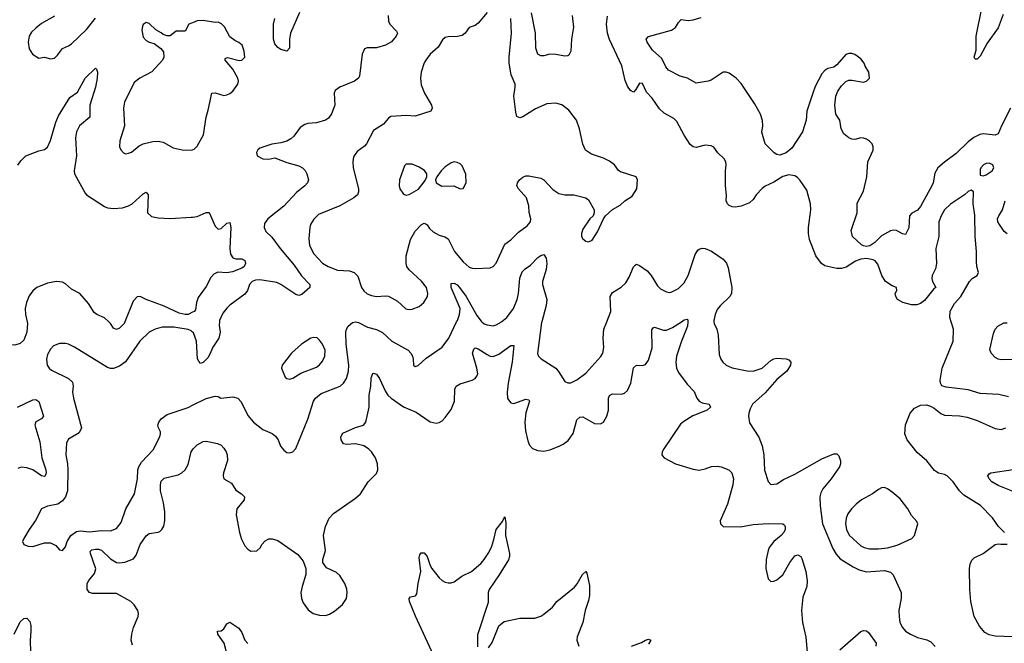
# Model space of a CAD drawing. Header units: inches. Extents: x 1682530 to 1839546, y 640742 to 791647.
# Tile 631 of 656: x 1788843 to 1795431, y 697850 to 702021. Entities that reach past the tile are written whole.
import ezdxf

# ---------------------------------------------------------------- set-up
doc = ezdxf.new("R2010")
doc.units = ezdxf.units.IN
doc.header["$MEASUREMENT"] = 0
for name, color, linetype in [('B7689', 7, 'Continuous'), ('B7699', 7, 'Continuous'), ('B7780', 7, 'Continuous'), ('B7790', 7, 'Continuous')]:
    doc.layers.add(name, color=color, linetype=linetype)

msp = doc.modelspace()

# ---------------------------------------------------------------- linework, layer by layer
at = {"layer": 'B7689', "color": 5}
for points, elevation in [([(1788892.6, 700000), (1788894.9, 699990), (1788890.2, 699930), (1788870, 699878.4), (1788845.6, 699854.4), (1788810, 699843.1), (1788770, 699847.6), (1788690, 699885.6), (1788624.1, 699904.1), (1788591.8, 699931.8), (1788568, 699990), (1788558, 700000)], 620), ([(1789545.4, 700000), (1789541.2, 699990), (1789510, 699957.5), (1789490, 699947.8), (1789470, 699958.3), (1789449.8, 699990), (1789438.9, 700000)], 620), ([(1790000, 699930.1), (1789990, 699939), (1789970, 699947.7), (1789874.5, 699965.5), (1789795.2, 699964.8), (1789748.7, 699951.3), (1789709.4, 699930.6), (1789647.4, 699870), (1789550, 699732.6), (1789510, 699703.5), (1789470, 699688.3), (1789450, 699688.2), (1789430, 699695.6), (1789210, 699831.6), (1789170, 699849.6), (1789150, 699855.1), (1789110, 699854.7), (1789070, 699838.7), (1789050, 699816.2), (1789030, 699781.2), (1789022.8, 699750), (1789027.2, 699710), (1789039.3, 699690), (1789055.9, 699675.9), (1789170, 699621.3), (1789196.3, 699596.3), (1789201.1, 699570), (1789196.5, 699530), (1789202, 699490), (1789256.5, 699290), (1789242, 699258), (1789170, 699215.1), (1789157, 699190), (1789151.6, 699110), (1789163.5, 699050), (1789166, 699010), (1789162.9, 698870), (1789150.2, 698830), (1789130, 698802.2), (1789099.2, 698780.8), (1789030, 698767.3), (1788990, 698749.3), (1788949, 698671), (1788905.5, 698610), (1788871, 698550), (1788862, 698530), (1788871.1, 698511.1), (1788898.8, 698498.8), (1788930, 698497.3), (1789010, 698521.6), (1789050, 698522.8), (1789084.9, 698504.9), (1789110, 698476), (1789130, 698471.3), (1789150, 698496), (1789161.6, 698530), (1789186.3, 698570), (1789222.3, 698597.7), (1789250, 698601.1), (1789310, 698595.8), (1789390, 698605.5), (1789450, 698602), (1789490, 698618), (1789521.4, 698658.6), (1789552.1, 698750), (1789611.8, 698850), (1789631.4, 698950), (1789633.7, 699010), (1789639.4, 699030), (1789659, 699061), (1789737, 699143), (1789780.4, 699230), (1789786, 699250), (1789784.6, 699264.6), (1789771.3, 699290), (1789767.2, 699310), (1789773.5, 699330), (1789790, 699351.4), (1789830, 699379.7), (1789970, 699427), (1790000, 699442.4)], 640), ([(1788829, 699429), (1788930, 699478.8), (1788950, 699480.8), (1788970, 699467.3), (1789002, 699370), (1788989, 699351), (1788950, 699331.5), (1788944.2, 699310), (1788977.2, 699197.2), (1788991.6, 699090), (1789018.2, 699010), (1789019.2, 698990), (1789013.1, 698970), (1789010, 698966.3), (1788990, 698969.8), (1788930, 699009.8), (1788890, 699024.4), (1788852.3, 699027.7), (1788830, 699018)], 620), ([(1789597, 697837), (1789589.1, 697870), (1789593.1, 697910), (1789605, 697955), (1789636.8, 698030), (1789638, 698050), (1789633.1, 698070), (1789610, 698106.9), (1789586.9, 698130), (1789490, 698183.2), (1789330, 698183.2), (1789309.8, 698190), (1789295.4, 698210), (1789295.2, 698250), (1789305.4, 698270), (1789344, 698316), (1789352.1, 698347.9), (1789316.3, 698450), (1789315.6, 698464.4), (1789325.2, 698474.8), (1789350, 698479.3), (1789370, 698480.1), (1789390, 698473.1), (1789450, 698414.1), (1789490, 698390.7), (1789510, 698387.9), (1789547.1, 698392.9), (1789604.9, 698415.1), (1789621.5, 698438.5), (1789649.8, 698510), (1789690, 698567.8), (1789710, 698584.4), (1789770, 698593.4), (1789781.3, 698598.7), (1789794.7, 698610), (1789807.7, 698632.3), (1789815, 698670), (1789813.3, 698730), (1789806.3, 698790), (1789785.5, 698870), (1789785, 698910), (1789790, 698934.9), (1789810, 698954.7), (1789902.7, 698977.3), (1789928.8, 698991.2), (1789949.8, 699010.2), (1789970, 699046.8), (1789991.1, 699130), (1790000, 699144.9)], 620), ([(1788805.5, 697910), (1788845.6, 697994.4), (1788870, 698016.4), (1788890, 698018), (1788910, 697996), (1788916.5, 697970), (1788918.3, 697930), (1788912.8, 697870), (1788915.8, 697790)], 620)]:
    msp.add_lwpolyline(points, dxfattribs=dict(at, elevation=elevation))
at = {"layer": 'B7699', "color": 5}
for points, elevation in [([(1790000, 699442.4), (1790090, 699488.4), (1790150, 699503.8), (1790170, 699500.7), (1790189, 699489), (1790270, 699498.6), (1790302, 699490), (1790325, 699465), (1790370, 699373.4), (1790408.3, 699328.3), (1790470, 699279.5), (1790532.7, 699252.7), (1790555.6, 699235.6), (1790573, 699210), (1790588.4, 699168.4), (1790610, 699141), (1790630, 699126.8), (1790650, 699122.8), (1790670, 699131), (1790690, 699152), (1790771.7, 699348.3), (1790809.8, 699470), (1790822.6, 699490), (1790860, 699520), (1790987, 699570), (1791010, 699590.4), (1791030, 699622), (1791043.5, 699670), (1791044.8, 699710), (1791028.3, 699851.7), (1791025.5, 699930), (1791029.8, 699950), (1791041, 699970), (1791070, 699995.6), (1791088.9, 700000)], 640), ([(1790180.2, 700000), (1790178.4, 699978.4), (1790184, 699930), (1790175.2, 699890), (1790134.7, 699830), (1790116.1, 699783.9), (1790100.9, 699759.1), (1790070, 699728.7), (1790050, 699722), (1790033.3, 699753.3), (1790025.9, 699870), (1790005.4, 699925.4), (1790000, 699930.1)], 640), ([(1790000, 699144.9), (1790003, 699150), (1790030, 699177.6), (1790070, 699200.3), (1790090, 699202), (1790165.7, 699185.7), (1790190, 699174.9), (1790210, 699154.9), (1790224.6, 699130), (1790231.3, 699110), (1790232.7, 699072.7), (1790206, 698990), (1790203.6, 698970), (1790210, 698950.7), (1790260, 698920), (1790290, 698874.4), (1790327.7, 698850), (1790348, 698830), (1790346, 698810), (1790296.4, 698750), (1790290.4, 698710), (1790313, 698590), (1790327.3, 698547.3), (1790350, 698501), (1790370, 698478.8), (1790390, 698465.5), (1790430, 698467.3), (1790455.3, 698490), (1790464, 698510), (1790484.7, 698535.3), (1790510, 698548.2), (1790531.5, 698548.5), (1790570, 698537.8), (1790703.8, 698443.8), (1790739.5, 698399.5), (1790757.1, 698350), (1790758, 698310), (1790732.2, 698230), (1790724.2, 698190), (1790728.5, 698150), (1790740.6, 698120.6), (1790773.5, 698073.5), (1790806.8, 698050), (1790850, 698038.4), (1790890, 698036.4), (1790915.5, 698044.5), (1790950, 698064.9), (1791002.9, 698110), (1791029.6, 698150), (1791034.7, 698190), (1791032.5, 698212.5), (1791019.6, 698250), (1790984.4, 698304.4), (1790962.7, 698322.7), (1790895.6, 698355.6), (1790872.3, 698390), (1790872.3, 698410), (1790889.3, 698470), (1790876.3, 698570), (1790888.6, 698631.4), (1790913.8, 698686.2), (1790941.6, 698718.4), (1791090, 698821.7), (1791122.4, 698850), (1791174.3, 698930), (1791230, 698986.4), (1791238.7, 699010), (1791238, 699050), (1791224, 699090), (1791197.2, 699130), (1791177.7, 699150), (1791145.1, 699170), (1791090, 699185), (1791030, 699179.7), (1791010, 699183.6), (1790995.1, 699210), (1790991.6, 699230), (1791005.2, 699254.8), (1791090, 699294), (1791142.7, 699310), (1791158.7, 699330), (1791181.7, 699430), (1791180.7, 699510), (1791191.9, 699570), (1791195.4, 699624.6), (1791205.8, 699654.2), (1791210, 699657), (1791230.1, 699650.1), (1791250, 699621.1), (1791290, 699533.1), (1791306.4, 699510), (1791329.1, 699490), (1791410, 699432.4), (1791496.8, 699396.8), (1791590, 699332.2), (1791630, 699322.4), (1791650, 699326), (1791670, 699338), (1791690, 699359.3), (1791730, 699413.4), (1791751.9, 699470), (1791754, 699550), (1791762.4, 699570), (1791790, 699585.5), (1791869.8, 699610.2), (1791890, 699621.7), (1791902.8, 699637.2), (1791907.6, 699652.4), (1791902.7, 699690), (1791872.9, 699790), (1791881.8, 699818.2), (1791890, 699825.3), (1791910, 699819.7), (1791970, 699781.1), (1791990, 699771.1), (1792010, 699769.2), (1792050, 699783.8), (1792130, 699840.8), (1792150, 699842), (1792137.5, 699730), (1792110.7, 699590), (1792104.6, 699530), (1792107.7, 699487.7), (1792130, 699457.3), (1792150, 699454), (1792230, 699482.8), (1792250, 699479.1), (1792254.3, 699470), (1792229, 699391), (1792222.7, 699330), (1792227.7, 699270), (1792243.2, 699203.2), (1792254.3, 699174.3), (1792273.1, 699153.1), (1792310, 699139.5), (1792350, 699134.3), (1792390, 699144), (1792452.2, 699167.8), (1792478.6, 699181.4), (1792512.8, 699207.2), (1792547, 699253), (1792570, 699344), (1792590, 699363.1), (1792610, 699363.7), (1792690, 699319), (1792730, 699316.9), (1792749.6, 699330), (1792770.9, 699370), (1792782.7, 699410), (1792782.6, 699490), (1792790, 699507.3), (1792810, 699519.5), (1792870, 699516.5), (1792890, 699523.1), (1792910, 699540.4), (1792932.9, 699590), (1792950, 699693.4), (1792970, 699710.4), (1793010, 699708.2), (1793030, 699714.9), (1793050, 699743), (1793074.7, 699825.3), (1793073.6, 699946.4), (1793081, 699959), (1793090, 699964.2), (1793150, 699945.4), (1793170, 699945.4), (1793210, 699961.1), (1793270.2, 700000)], 620), ([(1791091.1, 700000), (1791110, 699995.6), (1791170, 699964.6), (1791230, 699947.8), (1791270, 699927.8), (1791333.4, 699870), (1791441.6, 699810), (1791460.4, 699790), (1791470.5, 699770), (1791476.3, 699750), (1791478, 699710), (1791490, 699701), (1791510, 699707.3), (1791563.1, 699756.9), (1791670, 699830.4), (1791713.3, 699890), (1791766.7, 700000)], 640), ([(1791935.4, 700000), (1791950, 699987.8), (1791970, 699979), (1792010, 699974.3), (1792030, 699979.6), (1792066.9, 700000)], 640), ([(1792336, 700000), (1792334.6, 699994.6), (1792308.4, 699788.4), (1792313.4, 699770), (1792331.8, 699751.8), (1792430.1, 699690.1), (1792448.6, 699668.6), (1792490, 699601.3), (1792510, 699591.7), (1792530, 699592.9), (1792570, 699611.3), (1792630, 699657.2), (1792731.3, 699768.7), (1792744.7, 699790), (1792751.8, 699828.2), (1792747, 699890), (1792751.8, 699950), (1792771.2, 700000)], 640), ([(1793312.9, 700000), (1793310.2, 699970), (1793270.1, 699869.9), (1793238.4, 699770), (1793233.8, 699730), (1793238.5, 699690), (1793250, 699661.3), (1793310, 699583.8), (1793354.9, 699534.9), (1793373.4, 699490), (1793388.7, 699470), (1793410, 699457.8), (1793456, 699450), (1793464.9, 699430), (1793442, 699410), (1793347.7, 699372.3), (1793285.7, 699334.3), (1793264.2, 699315.8), (1793152, 699150), (1793141.3, 699130), (1793139.3, 699110), (1793143.1, 699103.1), (1793154.8, 699090), (1793231.4, 699051.4), (1793350, 699014.3), (1793390, 699007.6), (1793430, 699016), (1793472.4, 699032.4), (1793510, 699035.3), (1793536, 699030), (1793586.8, 699010), (1793608, 698990), (1793618.5, 698950), (1793615, 698910), (1793578.8, 698781.2), (1793530.8, 698670), (1793531.3, 698650), (1793550.8, 698630.8), (1793666, 698630), (1793750, 698644.2), (1793851.4, 698651.4), (1793948.1, 698648.1), (1793959.9, 698639.9), (1793965.5, 698630), (1793964.4, 698610), (1793955.3, 698590), (1793938.4, 698570), (1793888.5, 698530), (1793858.7, 698490), (1793850.3, 698469.7), (1793838.7, 698410), (1793835.8, 698350), (1793850, 698281), (1793870, 698263), (1793890, 698264.9), (1793910, 698274), (1793950, 698308.4), (1793995.1, 698390), (1794030, 698435.5), (1794050, 698442), (1794070, 698430.8), (1794076.9, 698416.9), (1794102.4, 698330), (1794112.7, 698267.3), (1794110.3, 698230), (1794082.4, 698157.6), (1794075.2, 698070), (1794081.8, 697990), (1794103.7, 697890), (1794112, 697790)], 620), ([(1793488.3, 700000), (1793489.1, 699989.1), (1793507.4, 699950), (1793517.3, 699910), (1793522.5, 699782.5), (1793533.7, 699750), (1793547, 699730), (1793570.5, 699710), (1793610, 699691.7), (1793710, 699671.8), (1793750, 699670.3), (1793810, 699690.2), (1793870, 699742), (1793890, 699751.7), (1793910, 699756), (1793972, 699752), (1793990, 699746.8), (1794002, 699730), (1794001.6, 699710), (1793976.4, 699670), (1793910, 699613.7), (1793830, 699526.2), (1793746.5, 699450), (1793730, 699418), (1793722, 699390), (1793719, 699370), (1793725.3, 699325.3), (1793789.4, 699229.4), (1793811.2, 699170), (1793821.8, 699110), (1793827.4, 699007.4), (1793850, 698931.3), (1793870, 698911), (1793910, 698916.3), (1793954.6, 698945.4), (1794030, 698980.9), (1794210, 699084.6), (1794290, 699117.1), (1794310, 699117.3), (1794324.4, 699104.4), (1794335.8, 699070), (1794335.8, 699050), (1794328.5, 699030), (1794271.8, 698950), (1794216.1, 698883.9), (1794203.1, 698856.9), (1794196.9, 698830), (1794198.2, 698770), (1794214.3, 698650), (1794283.9, 698483.9), (1794305.5, 698445.5), (1794333.9, 698413.9), (1794420.3, 698360.3), (1794460.8, 698340.8), (1794510, 698329), (1794630, 698337.2), (1794670, 698326.7), (1794687.1, 698307.1), (1794741.7, 698190), (1794740.9, 698150), (1794726.3, 698070), (1794726.5, 698030), (1794732.9, 697990), (1794750, 697955.5), (1794770.2, 697930.2), (1794803, 697910), (1794850, 697889.3), (1794913.4, 697873.4), (1794939.8, 697859.8), (1794969.3, 697829.3)], 640), ([(1795458.3, 699498.3), (1795393.7, 699513.7), (1795270, 699520.5), (1795190, 699544.5), (1795042, 699562), (1795012.9, 699572.9), (1795005.2, 699590), (1795002.7, 699610), (1795016.3, 699690), (1795088.2, 699870), (1795091.6, 699950), (1795076.6, 700000)], 640), ([(1795490, 699747.5), (1795410, 699746), (1795390, 699749.8), (1795370, 699762), (1795343, 699790), (1795334.9, 699814.9), (1795358.9, 699921.1), (1795369.7, 699950), (1795388.3, 699971.7), (1795427.3, 699992.7), (1795450, 699992.3)], 620), ([(1795433.2, 698590), (1795391.5, 698631.5), (1795352, 698690), (1795270.9, 698770.9), (1795160.3, 698840.3), (1795131.3, 698870), (1795087.8, 698930), (1795050, 698967.6), (1795030, 698978.7), (1794990, 698987.8), (1794964.7, 699004.7), (1794911.6, 699070), (1794847, 699127), (1794781.5, 699210), (1794765.1, 699250), (1794769.5, 699310.5), (1794801.2, 699390), (1794830, 699422), (1794870, 699443.8), (1794910, 699446), (1794936.7, 699436.7), (1794962.5, 699422.5), (1795006.6, 699386.6), (1795030, 699376), (1795132.3, 699372.3), (1795182.8, 699362.8), (1795250, 699339.3), (1795370, 699286.4), (1795410, 699279.3), (1795441.2, 699290)], 640), ([(1795490, 698864.9), (1795390, 698904.6), (1795348, 698930), (1795329.6, 698950), (1795320.9, 698970), (1795330, 698982.8), (1795342, 698990), (1795490, 699011.6)], 620), ([(1791611, 697770), (1791491.8, 698031.8), (1791451.1, 698130), (1791448.4, 698150), (1791458.4, 698161.6), (1791492.2, 698167.8), (1791499.2, 698180.8), (1791508.2, 698250), (1791526.8, 698330), (1791516, 698424), (1791519.3, 698440.7), (1791530, 698454.8), (1791550, 698454), (1791570, 698430.6), (1791590.2, 698370.2), (1791601.3, 698350), (1791650, 698288), (1791670, 698270.4), (1791690, 698258.4), (1791710, 698254), (1791730, 698254.9), (1791750, 698262), (1791802, 698298), (1791866, 698330), (1791930, 698387), (1791949.7, 698410), (1791981.8, 698458.2), (1792001, 698499), (1792016.5, 698543.5), (1792031.2, 698610), (1792074.5, 698665.5), (1792084, 698690), (1792090, 698694.8), (1792096, 698656), (1792094.2, 698570), (1792121.3, 698450), (1792121.2, 698430), (1792112.9, 698407.1), (1792052.2, 698307.8), (1791984.7, 698210), (1791978.6, 698190), (1791977.4, 698122.6), (1791907.1, 697907.1), (1791905.8, 697825.8)], 580), ([(1795490, 697892.3), (1795370, 697898), (1795330, 697906.3), (1795301.4, 697921.4), (1795264.4, 697964.4), (1795228.8, 698028.8), (1795208.2, 698130), (1795199.7, 698210), (1795198.7, 698350), (1795201.7, 698378.3), (1795213.3, 698406.7), (1795230, 698420.5), (1795290, 698450.5), (1795370, 698511), (1795390, 698516), (1795408, 698512), (1795450, 698514)], 640), ([(1791979.7, 697820.3), (1792003.8, 697856.2), (1792050, 697967.7), (1792083.7, 697996.3), (1792190, 698017.1), (1792290, 698017.1), (1792329.6, 698030.4), (1792350, 698044.9), (1792407.7, 698092.3), (1792437.2, 698130), (1792555.6, 698224.4), (1792573.3, 698246.7), (1792609.4, 698310), (1792630, 698330.8), (1792638.5, 698318.5), (1792656.4, 698236.4), (1792656.6, 698170), (1792650, 698137), (1792626.4, 698070), (1792610.8, 697990), (1792572.4, 697892.4), (1792570.9, 697870), (1792584.1, 697830)], 580), ([(1790243.4, 697730), (1790210.5, 697850.5), (1790168.7, 697910), (1790166.6, 697930), (1790190, 697933.8), (1790210, 697945.7), (1790230, 697980.5), (1790250, 697991.8), (1790310, 697950.4), (1790330, 697922), (1790350.3, 697870.3), (1790368.6, 697848.6)], 580), ([(1792937.4, 697830), (1793004, 697856), (1793030, 697871.3), (1793050, 697877), (1793066.8, 697870), (1793050, 697844.5)], 580), ([(1794330, 697806.3), (1794470, 697928.5), (1794490, 697935.3), (1794510, 697932.4), (1794522.6, 697922.6), (1794573.7, 697850), (1794572.4, 697830)], 620)]:
    msp.add_lwpolyline(points, dxfattribs=dict(at, elevation=elevation))
at = {"layer": 'B7699', "color": 5, "elevation": 660}
for points in [[(1790810, 699895.3), (1790790, 699889.8), (1790728.4, 699851.6), (1790661.3, 699790), (1790598.7, 699710), (1790594.9, 699690), (1790618.8, 699630), (1790630, 699620.7), (1790650, 699617.3), (1790670, 699623), (1790723.1, 699656.9), (1790830, 699696.5), (1790850, 699712.4), (1790870, 699738), (1790884.6, 699770), (1790887, 699810), (1790870, 699851.6), (1790850, 699878), (1790832.3, 699892.3)], [(1794628.5, 698891.5), (1794610, 698889.6), (1794590, 698879.6), (1794550.2, 698849.8), (1794474.9, 698810), (1794439.5, 698780.5), (1794408.9, 698750), (1794384.4, 698715.6), (1794373.2, 698686.8), (1794367.8, 698650), (1794374.3, 698610), (1794393, 698573), (1794470, 698502), (1794493, 698490), (1794530, 698482.2), (1794590, 698481.8), (1794650, 698487.8), (1794714.3, 698505.7), (1794812, 698550), (1794831.2, 698570), (1794853.2, 698650), (1794845.6, 698665.6), (1794810, 698705.2), (1794785.6, 698750), (1794735.3, 698815.3), (1794681.6, 698861.6), (1794650, 698883.5)]]:
    msp.add_lwpolyline(points, close=True, dxfattribs=at)
at = {"layer": 'B7780', "color": 5}
for points, elevation in [([(1789075.9, 702044.1), (1788990, 701995.4), (1788950, 701965.1), (1788922.8, 701937.2), (1788906.3, 701910), (1788899.3, 701870), (1788905.4, 701825.4), (1788928.5, 701790), (1788970, 701764.2), (1789010, 701771.4), (1789050, 701759), (1789076.2, 701763.8), (1789096.6, 701783.4), (1789130, 701827.7), (1789170, 701846), (1789190, 701860.4), (1789290, 701956.4), (1789349.8, 702030.2)], 640), ([(1790000, 702000.8), (1789974, 701990), (1789950, 701944), (1789890, 701944), (1789850, 701914), (1789830, 701914), (1789802.7, 701922.7), (1789790, 701934), (1789752.9, 701952.9), (1789710, 701995.3), (1789690, 702002), (1789670, 701988), (1789664, 701976), (1789661, 701950), (1789670, 701904.7), (1789690, 701882.8), (1789710, 701871), (1789742.8, 701862.8), (1789788, 701828), (1789805.2, 701805.2), (1789808.2, 701770), (1789798, 701750), (1789727.5, 701672.5), (1789646, 701630), (1789610, 701600.5), (1789544.9, 701470), (1789537.4, 701430), (1789543.6, 701310), (1789513, 701210), (1789510.6, 701170.6), (1789518.8, 701150), (1789538, 701130), (1789550, 701122.8), (1789570, 701127.3), (1789590, 701134), (1789642.8, 701177.2), (1789668.4, 701191.6), (1789732.9, 701207.1), (1789770, 701208.7), (1789802, 701202), (1789870, 701163.1), (1789930, 701150.4), (1789990, 701147.3), (1790000, 701150.7)], 640), ([(1788831.6, 701048.4), (1788850, 701077.1), (1788884.5, 701110), (1788970, 701143.7), (1789010, 701152), (1789030, 701168.9), (1789050, 701213.7), (1789084.2, 701335.8), (1789102.6, 701377.4), (1789179.1, 701500.9), (1789230, 701536), (1789282, 701630), (1789350, 701697.3), (1789357.3, 701690), (1789363.8, 701670), (1789361.2, 701630), (1789350.9, 701570), (1789313.1, 701450), (1789313.1, 701370), (1789243.2, 701310), (1789222.3, 701270), (1789215.4, 701230), (1789222, 701110), (1789206.9, 701010), (1789209, 700990), (1789281.4, 700861.4), (1789290.3, 700850), (1789410, 700771.6), (1789430, 700762.8), (1789470, 700758.5), (1789530, 700763.5), (1789570, 700776.5), (1789595.1, 700790), (1789670, 700856.4), (1789690, 700867.3), (1789701.6, 700850), (1789698.4, 700730), (1789725.3, 700705.3), (1789770, 700695.3), (1789850, 700690.3), (1789990, 700699.3), (1790000, 700700.6)], 620), ([(1789438.9, 700000), (1789410, 700026.6), (1789358.4, 700050), (1789342.3, 700062.3), (1789302.8, 700122.8), (1789244.5, 700190), (1789190, 700218.3), (1789150, 700255.1), (1789130, 700266.2), (1789090, 700268.9), (1789030, 700258.7), (1788957.3, 700230), (1788930, 700207.3), (1788906.8, 700173.2), (1788889.1, 700130), (1788880.2, 700090), (1788880.8, 700050), (1788892.6, 700000)], 620), ([(1790000, 700064), (1789970.4, 700049.6), (1789950, 700048.7), (1789910, 700058.8), (1789810, 700105.7), (1789688.9, 700148.9), (1789650, 700169.6), (1789630, 700167.3), (1789602.4, 700137.6), (1789545.4, 700000)], 620)]:
    msp.add_lwpolyline(points, dxfattribs=dict(at, elevation=elevation))
at = {"layer": 'B7790', "color": 5}
for points, elevation in [([(1795423.3, 702056.7), (1795390, 701966.6), (1795316.4, 701863.6), (1795270, 701777.6), (1795250, 701757.6), (1795236.4, 701756.4), (1795229.6, 701769.6), (1795242.9, 701817.1), (1795242.4, 701910), (1795283.9, 702110)], 580), ([(1791308.7, 702050), (1791310.4, 702010), (1791319.5, 701990), (1791363.9, 701943.9), (1791370.4, 701930), (1791362, 701910), (1791330, 701873.3), (1791290, 701851.1), (1791230, 701832.4), (1791166.9, 701833.1), (1791150, 701825.2), (1791135.3, 701790), (1791117.7, 701642.3), (1791110.3, 701629.7), (1791082.8, 701610), (1790984.7, 701570), (1790953.4, 701546.6), (1790947.7, 701530), (1790952.7, 701450), (1790928.5, 701391.5), (1790910, 701362.7), (1790890, 701349.6), (1790830, 701331.8), (1790770, 701327.6), (1790750, 701320.7), (1790719.9, 701300.1), (1790678.3, 701241.7), (1790656.7, 701223.3), (1790630, 701209.2), (1790590, 701197.2), (1790530, 701189), (1790450, 701161.2), (1790436, 701150), (1790427.5, 701132.5), (1790431.3, 701110), (1790470, 701090.8), (1790510, 701087.7), (1790550, 701096), (1790630, 701065.5), (1790710, 701044.2), (1790734.4, 701030), (1790752.1, 701012.1), (1790764.9, 700990), (1790774.4, 700950), (1790768, 700930), (1790750.6, 700910), (1790695.6, 700864.4), (1790610, 700773), (1790503.7, 700690), (1790482, 700658), (1790478.7, 700630), (1790490, 700604.9), (1790530, 700565.5), (1790584.9, 700490), (1790678.4, 700378.4), (1790727.9, 700307.9), (1790785.3, 700250), (1790784.9, 700230), (1790730, 700183.1), (1790710, 700176.4), (1790690, 700182.2), (1790590.8, 700250.8), (1790563.9, 700263.9), (1790450, 700282), (1790420.8, 700279.2), (1790399, 700270), (1790380.9, 700250), (1790366.7, 700210), (1790350, 700185.2), (1790249.4, 700110.6), (1790228.4, 700091.6), (1790202.3, 700057.7), (1790181, 700010), (1790180.2, 700000)], 640), ([(1790716.3, 702070), (1790654.4, 701930), (1790648.7, 701891.3), (1790648.4, 701831.6), (1790631, 701810), (1790590, 701820.7), (1790570, 701834), (1790550, 701859.3), (1790541.4, 701890), (1790540.3, 701990), (1790549.8, 702030)], 620), ([(1791970.3, 702070), (1791910, 701997.2), (1791890, 701982.7), (1791850, 701968.7), (1791824, 701930), (1791804.2, 701915.8), (1791772.4, 701907.6), (1791710, 701907.2), (1791690, 701901.1), (1791673, 701887), (1791642.8, 701837.2), (1791590.4, 701790), (1791560.4, 701750), (1791550, 701732.7), (1791529.2, 701670), (1791525.8, 701630), (1791530, 701586), (1791551.7, 701530), (1791598, 701450), (1791602.4, 701430), (1791593.4, 701410), (1791490, 701375.6), (1791430, 701379.7), (1791327.1, 701372.9), (1791310, 701362.7), (1791278.2, 701321.8), (1791210, 701280.5), (1791164, 701190), (1791150, 701175.1), (1791100.2, 701139.8), (1791076.5, 701103.5), (1791072, 701070), (1791074.9, 701030), (1791110.3, 700890), (1791110.3, 700870), (1791102.6, 700850), (1791078.4, 700830), (1790984.1, 700775.9), (1790841.4, 700718.6), (1790810, 700686.6), (1790789.2, 700650), (1790783.5, 700630), (1790776.9, 700556.9), (1790782.8, 700510), (1790810, 700454.9), (1790870, 700392.9), (1790908, 700370), (1790970, 700344.9), (1791050, 700342), (1791080.7, 700330), (1791106.6, 700306.6), (1791130.2, 700230.2), (1791146.4, 700206.4), (1791167.7, 700187.7), (1791196, 700176), (1791229.4, 700169.4), (1791290, 700173.8), (1791311.2, 700171.2), (1791370, 700138), (1791426.7, 700086.7), (1791450, 700081.7), (1791470, 700084), (1791516.3, 700103.7), (1791547.8, 700130), (1791570.9, 700169.1), (1791574.3, 700190), (1791566, 700230), (1791531.5, 700271.5), (1791448.1, 700348.1), (1791433.7, 700370), (1791427.9, 700390), (1791430, 700441), (1791456.8, 700550), (1791490, 700607), (1791530, 700648.8), (1791550, 700659.5), (1791556.9, 700656.9), (1791570, 700648), (1791584.8, 700624.8), (1791610, 700601.3), (1791650, 700579.7), (1791688.3, 700568.3), (1791710, 700554.4), (1791751.6, 700470), (1791810, 700401.1), (1791850, 700366), (1791870, 700358.3), (1791890, 700356.9), (1791990, 700360.4), (1792010, 700370.4), (1792030, 700393), (1792090, 700519.1), (1792130, 700548.5), (1792179.6, 700600.4), (1792238.4, 700641.6), (1792260.5, 700670), (1792263.5, 700690), (1792252.2, 700732.2), (1792250, 700775.3), (1792233.7, 700830), (1792179.5, 700890), (1792169.5, 700910), (1792174.5, 700930), (1792187, 700950), (1792210, 700968.2), (1792230, 700975.8), (1792250, 700977), (1792330, 700960.3), (1792350.2, 700950.2), (1792410, 700884.6), (1792450, 700858.9), (1792490, 700850.3), (1792550, 700850.3), (1792630, 700830.4), (1792650, 700816.3), (1792686, 700750), (1792687.7, 700730), (1792680.7, 700710), (1792657.3, 700690), (1792610, 700619), (1792602.4, 700590), (1792602.4, 700570), (1792610, 700554.8), (1792630, 700538.8), (1792650, 700536), (1792672.7, 700547.3), (1792710, 700601), (1792749.2, 700690), (1792762.7, 700710), (1792810, 700750.6), (1792860.1, 700779.9), (1792892.3, 700810), (1792940.1, 700839.9), (1792973.2, 700890), (1792977.2, 700950), (1792968.7, 700970), (1792863.5, 701003.5), (1792850, 701012.7), (1792822, 701050), (1792790, 701075.6), (1792750, 701095.1), (1792670, 701121.3), (1792628.8, 701148.8), (1792610, 701189), (1792589.7, 701290), (1792568, 701350), (1792516.4, 701416.4), (1792471, 701451), (1792430, 701463.6), (1792370, 701458), (1792294.2, 701425.8), (1792210, 701371.8), (1792190, 701365.1), (1792170, 701374), (1792161.7, 701401.7), (1792148.3, 701510), (1792158.7, 701570), (1792157.6, 701590), (1792132.2, 701652.2), (1792118.5, 701730), (1792118, 701770), (1792133.6, 701930), (1792129.7, 702030)], 660), ([(1792538.5, 702050), (1792549.2, 701970), (1792535.6, 701890), (1792530.2, 701809.8), (1792516.3, 701783.7), (1792510, 701778.4), (1792490, 701776.3), (1792430, 701788.8), (1792390, 701790.9), (1792350, 701779.7), (1792330, 701778.7), (1792309.8, 701789.8), (1792296.1, 701830), (1792295, 701930), (1792267.1, 702067.1)], 640), ([(1795076.6, 700000), (1795067.6, 700030), (1795069.6, 700070.4), (1795097.7, 700122.3), (1795141.2, 700170), (1795198, 700270), (1795215.3, 700290), (1795249, 700310), (1795259.3, 700330), (1795247, 700370), (1795243.9, 700403.9), (1795246, 700470), (1795236.4, 700570), (1795234.2, 700714.2), (1795222.6, 700790), (1795224, 700870), (1795210, 700881.2), (1795190, 700872.3), (1795163.8, 700850), (1795070, 700787.7), (1795031.3, 700750), (1795008.3, 700710), (1794993.4, 700670), (1794992.4, 700570), (1794972.4, 700490), (1794978.4, 700390), (1794970, 700355.3), (1794948.4, 700310), (1794945.5, 700290), (1794950.6, 700270.6), (1794972, 700230), (1794959.1, 700220.9), (1794896.5, 700143.5), (1794870, 700122.9), (1794845.1, 700114.9), (1794810, 700114.7), (1794753.2, 700130), (1794717, 700150), (1794704.2, 700170), (1794700.7, 700190), (1794712, 700210), (1794709.2, 700230), (1794681.2, 700241.2), (1794635.8, 700270), (1794611.1, 700310), (1794585.6, 700385.6), (1794567, 700407), (1794554, 700414), (1794510, 700423.4), (1794470, 700418.6), (1794435, 700405), (1794373.8, 700366.2), (1794342.7, 700357.3), (1794310, 700357.4), (1794230, 700375.3), (1794208.4, 700390), (1794170, 700440.7), (1794128.7, 700550), (1794121, 700590), (1794120.4, 700630), (1794136, 700750), (1794135.3, 700790), (1794110, 700881.2), (1794066, 700946), (1794046.4, 700966.4), (1794030, 700976.4), (1793990, 700982.2), (1793950, 700972.5), (1793890, 700934.4), (1793831.9, 700908.1), (1793810, 700892.8), (1793770.3, 700850), (1793750, 700818), (1793725.1, 700794.9), (1793670, 700774.5), (1793630, 700766.6), (1793610, 700769.2), (1793590, 700779), (1793579, 700790), (1793569.4, 700810), (1793572.5, 700847.5), (1793565.7, 700910), (1793565.1, 701010), (1793569.6, 701050), (1793567.3, 701070), (1793556.2, 701090), (1793515.1, 701130), (1793487.3, 701167.3), (1793470, 701176.2), (1793430, 701180.7), (1793370, 701166), (1793350, 701169.7), (1793330, 701186), (1793290, 701247.8), (1793239.9, 701339.9), (1793219.4, 701359.4), (1793156, 701396), (1793123.8, 701423.8), (1793075.7, 701495.7), (1793036.8, 701536.8), (1793010, 701595.1), (1792990, 701597), (1792966.7, 701553.3), (1792950, 701536), (1792930, 701546.6), (1792910, 701575.6), (1792893.4, 701613.4), (1792871.7, 701711.7), (1792790, 701889.4), (1792776, 701930), (1792768.7, 701990), (1792776, 702044)], 640), ([(1795472.6, 701430), (1795411.6, 701310), (1795390, 701257.4), (1795370, 701247.9), (1795290, 701256.7), (1795267.9, 701252.1), (1795226.9, 701233.1), (1795190, 701204.2), (1795110, 701125.6), (1795030.9, 701069.1), (1794987, 701030), (1794965.9, 700994.1), (1794954.3, 700930), (1794946.3, 700910), (1794870, 700771.2), (1794850, 700747.2), (1794813.3, 700726.7), (1794797, 700710), (1794791.9, 700628.1), (1794770, 700585.2), (1794750, 700589.5), (1794710.8, 700610.8), (1794690, 700613.1), (1794670, 700608.7), (1794610, 700575.5), (1794563.7, 700530), (1794532.4, 700507.6), (1794510, 700504.1), (1794490, 700507.6), (1794475.9, 700515.9), (1794415.4, 700570), (1794406.3, 700610), (1794447.1, 700730), (1794445.9, 700794.1), (1794490, 700873.4), (1794510.7, 700970.7), (1794517.6, 701070), (1794552.8, 701147.2), (1794554, 701170), (1794546.9, 701190), (1794529, 701209), (1794510, 701220.9), (1794490, 701228.6), (1794470.3, 701229.7), (1794430, 701220.4), (1794410, 701221.1), (1794390, 701231.1), (1794357.8, 701257.8), (1794339.7, 701290), (1794329.5, 701349.5), (1794303.7, 701390), (1794297, 701450), (1794303.6, 701510), (1794316.6, 701543.4), (1794341.3, 701578.7), (1794370, 701607.3), (1794390, 701617.3), (1794410, 701617.3), (1794490, 701602.8), (1794508, 701610), (1794528, 701630), (1794524, 701670), (1794499, 701710), (1794494, 701730), (1794470, 701759), (1794430, 701788.7), (1794410, 701795.3), (1794390, 701795.3), (1794370, 701788.7), (1794310, 701719), (1794290, 701704), (1794250, 701695.1), (1794230, 701680.9), (1794210, 701658), (1794165.4, 701574.6), (1794148.9, 701530), (1794110.4, 701410), (1794105.7, 701350), (1794080.8, 701270), (1794010, 701162), (1793970.5, 701129.5), (1793930, 701115), (1793910, 701118.6), (1793890.8, 701130), (1793831.2, 701190), (1793809.7, 701269.7), (1793814.7, 701310), (1793812.3, 701347.7), (1793799.6, 701390), (1793760.1, 701460.1), (1793670, 701593.2), (1793636, 701630), (1793590, 701663.5), (1793570, 701670.8), (1793550, 701669.7), (1793470, 701617.4), (1793450, 701609.7), (1793370, 701596.3), (1793310.7, 701630.7), (1793262.3, 701642.3), (1793183.8, 701683.8), (1793166.4, 701706.4), (1793140.5, 701760.5), (1793077.7, 701817.7), (1793041, 701870), (1793034.3, 701890), (1793050.8, 701909.2), (1793203.5, 701950), (1793230.9, 701969.1), (1793250, 702001.3), (1793270, 702022.6), (1793316.4, 702016.4), (1793350, 702018.9), (1793403.8, 702036.2)], 620), ([(1790000, 701150.7), (1790010, 701154), (1790030, 701174), (1790073, 701250), (1790089.7, 701370), (1790105.1, 701414.9), (1790129.2, 701530), (1790150, 701530.8), (1790210, 701514.8), (1790230, 701519.1), (1790250, 701527.7), (1790270, 701544), (1790303.7, 701590), (1790307, 701610), (1790302.9, 701630), (1790268.3, 701690), (1790217, 701750), (1790218, 701762), (1790232.9, 701767.1), (1790311.1, 701748.9), (1790330, 701750.6), (1790349.4, 701770), (1790345.1, 701810), (1790330.9, 701850.9), (1790310, 701869.3), (1790281.4, 701881.4), (1790250, 701907), (1790213.3, 701973.3), (1790193.8, 701993.8), (1790170, 702003.7), (1790150, 702002.9), (1790070, 702015.1), (1790030, 702013.3), (1790000, 702000.8)], 640), ([(1795450, 700588.6), (1795430, 700604), (1795398.8, 700650), (1795387.1, 700670), (1795386.2, 700690), (1795393.5, 700710), (1795419.8, 700750), (1795437.3, 700810)], 620), ([(1790000, 700700.6), (1790030, 700704.4), (1790090, 700730.5), (1790110, 700730.7), (1790150, 700641), (1790170, 700619.1), (1790190, 700623.8), (1790230, 700660.5), (1790250, 700664.7), (1790256.2, 700630), (1790248.3, 700490), (1790253.5, 700453.5), (1790270, 700428.9), (1790290, 700421.8), (1790330, 700421), (1790350, 700410.2), (1790354.1, 700390), (1790345.5, 700370), (1790330, 700358), (1790266.6, 700333.4), (1790230, 700328), (1790167.9, 700332.1), (1790140.9, 700319.1), (1790122.8, 700297.2), (1790090, 700237.1), (1790037.6, 700162.4), (1790026.5, 700130), (1790019.2, 700080.8), (1790010.7, 700069.3), (1790000, 700064)], 620), ([(1792066.9, 700000), (1792070, 700001.7), (1792103.5, 700030), (1792147.7, 700090), (1792172.2, 700150), (1792180.2, 700190), (1792188.6, 700291.4), (1792204.7, 700335.3), (1792224.8, 700355.2), (1792261.1, 700378.9), (1792310, 700430.3), (1792330, 700444.4), (1792350, 700450.4), (1792365.1, 700425.1), (1792370.3, 700390), (1792365, 700350), (1792341.4, 700270), (1792341, 700250), (1792371, 700150), (1792365, 700110), (1792336, 700000)], 640), ([(1792771.2, 700000), (1792798.3, 700070), (1792794.7, 700170), (1792810, 700197), (1792868, 700232), (1792899, 700261), (1792921.9, 700298.1), (1792950, 700368), (1792960.9, 700379.1), (1792970, 700384.9), (1792990, 700376.9), (1793040.9, 700340.9), (1793068.9, 700310), (1793110, 700240.7), (1793130, 700220.5), (1793170, 700201.6), (1793190, 700195.5), (1793202.5, 700197.5), (1793250, 700222.4), (1793290, 700261.6), (1793316.1, 700310), (1793362.2, 700450), (1793381.2, 700478.8), (1793390, 700486.7), (1793410, 700492.9), (1793430.2, 700490.2), (1793471.7, 700471.7), (1793550, 700419.1), (1793571.8, 700391.8), (1793582.3, 700362.3), (1793608.7, 700230), (1793605.7, 700190), (1793594.9, 700170), (1793530, 700108.2), (1793510, 700082.4), (1793495.8, 700050), (1793487.6, 700010), (1793488.3, 700000)], 640), ([(1791766.7, 700000), (1791771.6, 700010), (1791786, 700050), (1791789.6, 700090), (1791731, 700230), (1791730, 700257.3), (1791750, 700259.1), (1791770, 700246.7), (1791785.8, 700230), (1791830.8, 700170), (1791901.7, 700041.7), (1791930, 700004.6), (1791935.4, 700000)], 640), ([(1791088.9, 700000), (1791090, 700000.3), (1791091.1, 700000)], 640), ([(1793270.2, 700000), (1793290, 700012.8), (1793310, 700017.1), (1793314.3, 700014.3), (1793312.9, 700000)], 620)]:
    msp.add_lwpolyline(points, dxfattribs=dict(at, elevation=elevation))
for points, elevation in [([(1791470, 701053.8), (1791430, 701053.7), (1791417.5, 701042.5), (1791384.4, 700950), (1791382.4, 700910), (1791386, 700890), (1791410, 700854), (1791430, 700846.7), (1791450, 700852.2), (1791511.8, 700888.2), (1791555.3, 700944.7), (1791568.2, 700970), (1791566.9, 700990), (1791551.8, 701011.8), (1791515, 701035)], 680), ([(1791750, 701069.6), (1791730, 701063), (1791690, 701037.4), (1791662.6, 701010), (1791634, 700970), (1791626, 700950), (1791630.6, 700930), (1791668.2, 700908.2), (1791748.7, 700908.7), (1791790, 700890.7), (1791810, 700891), (1791829.6, 700930.4), (1791827.6, 700987.6), (1791802.9, 701042.9), (1791790, 701057.2), (1791770, 701066.6)], 680), ([(1795330, 701060.7), (1795310, 701058.4), (1795291, 701050), (1795274, 701030), (1795270, 701018), (1795270, 700982), (1795290, 700976), (1795310, 700982.8), (1795349.2, 701010), (1795361.2, 701030), (1795354, 701050)], 640)]:
    msp.add_lwpolyline(points, close=True, dxfattribs=dict(at, elevation=elevation))

doc.saveas('drawing.dxf')
